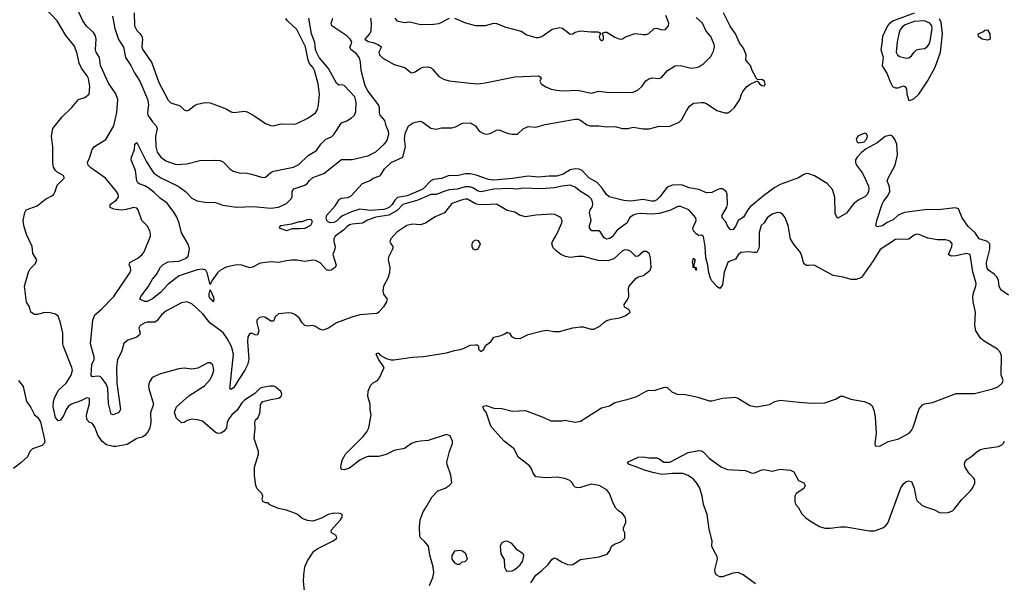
# Model space of a CAD drawing. Header units: inches. Extents: x 1384664 to 1536621, y 460766 to 646467.
# Tile 444 of 488: x 1451398 to 1458898, y 612154 to 616438. Entities that reach past the tile are written whole.
import ezdxf

# ---------------------------------------------------------------- set-up
doc = ezdxf.new("R2010")
doc.units = ezdxf.units.IN
doc.header["$MEASUREMENT"] = 0
doc.layers.add('B4651', color=7, linetype='Continuous')

msp = doc.modelspace()

# ---------------------------------------------------------------- linework, layer by layer
at = {"layer": 'B4651', "color": 5}
for points, elevation in [([(1453567.3, 612090), (1453560.8, 612160.8), (1453562.6, 612210), (1453570, 612271.3), (1453590, 612318), (1453639, 612390), (1453670, 612412.4), (1453785.2, 612470), (1453814, 612490), (1453808.7, 612510), (1453774, 612530), (1453769.3, 612550), (1453842.7, 612630), (1453853.2, 612650), (1453854, 612670), (1453838, 612678), (1453790, 612680.9), (1453748.5, 612671.5), (1453697.5, 612642.5), (1453652.8, 612627.2), (1453630, 612620.9), (1453590, 612623.7), (1453550, 612639.3), (1453514, 612670), (1453498, 612678), (1453430, 612704.5), (1453370, 612715.1), (1453303.2, 612743.2), (1453290, 612758), (1453270, 612758), (1453249, 612770), (1453244, 612790), (1453249, 612810), (1453241.2, 612830), (1453206.7, 612866.7), (1453196.2, 612890), (1453186.6, 612966.6), (1453187.3, 613030), (1453217.2, 613130), (1453217.2, 613150), (1453184.5, 613250), (1453192.3, 613330), (1453189.4, 613370.6), (1453195.3, 613390), (1453215.3, 613410), (1453228.7, 613450), (1453232.5, 613507.5), (1453249, 613530), (1453310, 613547.2), (1453370, 613556.5), (1453389.6, 613570), (1453394, 613590), (1453387, 613607), (1453350, 613640.7), (1453330, 613647.6), (1453306.6, 613646.6), (1453259, 613641), (1453230, 613631.6), (1453188.7, 613591.3), (1453110, 613539.7), (1453090, 613519.7), (1453055, 613465), (1453013.4, 613430), (1452990, 613398), (1452978.7, 613370), (1452972.4, 613330), (1452954.7, 613305.3), (1452930, 613288.4), (1452910, 613286.2), (1452890, 613295.1), (1452790, 613381.3), (1452752.2, 613392.2), (1452710, 613396), (1452674.3, 613385.7), (1452650, 613372), (1452630, 613369.5), (1452590, 613406.6), (1452576.2, 613450), (1452592.7, 613490), (1452686.5, 613573.5), (1452804.5, 613650), (1452850, 613697.3), (1452870, 613741), (1452876.9, 613770), (1452870, 613808.7), (1452850, 613825.2), (1452830, 613825.2), (1452755.8, 613784.2), (1452710, 613777.6), (1452650, 613784.5), (1452610, 613780.7), (1452470, 613741.2), (1452407.1, 613712.9), (1452383.5, 613676.5), (1452378.8, 613650), (1452380.7, 613630), (1452417.3, 613510), (1452395.3, 613444.7), (1452396.9, 613370), (1452389.1, 613330), (1452376.6, 613303.4), (1452350, 613271.2), (1452330, 613260.4), (1452290, 613249.7), (1452215.8, 613204.2), (1452133, 613187), (1452110, 613188.7), (1452060.2, 613200.2), (1452025.7, 613225.7), (1451994, 613274), (1451970, 613335.1), (1451956.8, 613356.8), (1451950, 613365.1), (1451929.7, 613369.7), (1451910, 613394), (1451907.8, 613430), (1451930, 613516), (1451930, 613554), (1451910, 613559.7), (1451863.4, 613536.6), (1451792.2, 613510), (1451770, 613494.8), (1451751.4, 613470), (1451733.7, 613426.3), (1451710, 613389), (1451690, 613382.7), (1451672, 613410), (1451654.2, 613490), (1451656.2, 613530), (1451663.5, 613556.5), (1451690, 613613.4), (1451753.1, 613670), (1451791.2, 613730), (1451800.7, 613770), (1451796.2, 613790), (1451731.6, 613950), (1451727.3, 613970), (1451725.6, 614050), (1451709.6, 614130), (1451690, 614181.2), (1451670, 614196), (1451630, 614205.1), (1451590, 614207.3), (1451530, 614193.2), (1451510, 614193.2), (1451484, 614210), (1451472.5, 614252.5), (1451450, 614288), (1451434, 614410), (1451465.6, 614514.4), (1451479, 614541), (1451517.5, 614582.5), (1451529, 614610), (1451498, 614658), (1451492.3, 614710), (1451450, 614802), (1451429.6, 614870), (1451423.6, 614910), (1451437.6, 614970), (1451446.6, 614990), (1451530, 615021.3), (1451593.6, 615070), (1451642.7, 615097.3), (1451658, 615110), (1451669.4, 615130), (1451683.2, 615176.8), (1451736, 615230), (1451734, 615250), (1451680.3, 615280.3), (1451669.8, 615289.7), (1451655.6, 615315.6), (1451649.7, 615350.3), (1451650.9, 615470), (1451640.4, 615550), (1451649.6, 615610), (1451721, 615699), (1451796, 615770), (1451845.2, 615830), (1451894.7, 615845.3), (1451926, 615870), (1451931, 615929), (1451920.9, 615990), (1451911.9, 616010), (1451869.3, 616069.3), (1451850, 616107.6), (1451836.5, 616176.5), (1451814.9, 616234.9), (1451750, 616317.7), (1451684.2, 616430), (1451590, 616528.5)], 780), ([(1454518.3, 612130), (1454545.3, 612190), (1454552.6, 612230), (1454547.2, 612272.8), (1454522, 612362), (1454511.8, 612430), (1454483.3, 612463.3), (1454452.7, 612490), (1454446, 612506), (1454444.2, 612575.8), (1454449.5, 612630), (1454470, 612691.3), (1454502, 612738), (1454537.5, 612802.5), (1454584, 612850), (1454638, 612870), (1454669.2, 612890.8), (1454688.7, 612911.3), (1454680.9, 612970), (1454655.1, 613050), (1454652.6, 613070), (1454671.5, 613150), (1454694, 613210), (1454695.6, 613230), (1454677, 613270), (1454650, 613278.7), (1454510, 613233.3), (1454450, 613229.6), (1454417.3, 613222.7), (1454382.8, 613210), (1454330, 613174), (1454250, 613157.6), (1454190, 613126.9), (1454130, 613112.8), (1454051.1, 613111.1), (1454030, 613105.4), (1453990, 613085.1), (1453910, 613023), (1453870, 613009.7), (1453850, 613014), (1453842.9, 613030), (1453846, 613050), (1453857.4, 613090), (1453879.7, 613130), (1454015.2, 613264.8), (1454041.4, 613298.6), (1454056.9, 613330), (1454076, 613430), (1454067.3, 613467.3), (1454067.6, 613510), (1454049.8, 613570), (1454052.9, 613610), (1454070, 613652.2), (1454090, 613671.8), (1454123.7, 613690), (1454139.5, 613710), (1454175.3, 613790), (1454130, 613853.2), (1454114, 613890), (1454120.2, 613899.8), (1454130, 613899.1), (1454142.9, 613882.9), (1454190, 613857.4), (1454227.3, 613847.3), (1454248.6, 613848.6), (1454390, 613868.8), (1454473.8, 613873.8), (1454650, 613900.3), (1454710, 613918.7), (1454754, 613926), (1454783.9, 613936.1), (1454830, 613960.5), (1454870, 613962.8), (1454882, 613962), (1454892.7, 613952.7), (1454892, 613930), (1454910, 613912), (1454935.3, 613930), (1454938, 613942), (1454955.3, 613964.7), (1454970, 613971.3), (1454988.7, 613990), (1455010, 614021), (1455065.6, 614034.4), (1455094, 614046), (1455110, 614058), (1455130, 614052), (1455144.7, 614024.7), (1455170, 614012), (1455210, 614011.3), (1455270, 614040.7), (1455370, 614067.3), (1455410, 614073.4), (1455470, 614062.8), (1455510, 614064), (1455610, 614092.7), (1455670, 614100.5), (1455690, 614100.5), (1455750, 614080.7), (1455770, 614080.7), (1455815.9, 614104.1), (1455847.2, 614132.8), (1455870, 614146.8), (1455902, 614158), (1455970, 614168), (1456010, 614182.4), (1456048.7, 614210), (1456038, 614230), (1456003.7, 614250), (1456002.7, 614270), (1456029.5, 614310), (1456037.6, 614330), (1456036.2, 614390), (1456040.9, 614410), (1456090, 614467.3), (1456110, 614480.7), (1456150, 614490.6), (1456201.2, 614530), (1456206.8, 614553.2), (1456203.9, 614623.9), (1456194, 614654), (1456172.8, 614672.8), (1456150, 614673.3), (1456110, 614637.6), (1456090, 614635.1), (1456050, 614674.5), (1456030, 614684.2), (1456010, 614685.1), (1455990, 614677.6), (1455923.5, 614616.4), (1455878.9, 614601.1), (1455803.9, 614603.9), (1455690, 614635.1), (1455650, 614635.9), (1455590, 614628.1), (1455554.5, 614634.5), (1455520.7, 614650), (1455480.9, 614680.9), (1455461.3, 614701.3), (1455451.8, 614730), (1455455.3, 614750), (1455492.3, 614810), (1455526.4, 614890), (1455529.7, 614910), (1455520.5, 614930), (1455510, 614937.2), (1455473.4, 614953.4), (1455450, 614955.9), (1455330, 614948.8), (1455250, 614937.9), (1455203.7, 614950), (1455170, 614973.5), (1455110, 614984.7), (1455030, 615033.3), (1454932.4, 615027.6), (1454890, 615029.9), (1454870, 615036.1), (1454810, 615071.1), (1454790, 615072.2), (1454770, 615067.3), (1454690, 615038.2), (1454633.3, 614966.8), (1454562.2, 614937.8), (1454490, 614888.6), (1454450, 614876.8), (1454390, 614880.4), (1454348, 614870), (1454270, 614818.9), (1454224.9, 614770), (1454217.6, 614750), (1454223.8, 614730), (1454239.3, 614710), (1454239, 614699), (1454238.7, 614690), (1454206.7, 614630), (1454204.9, 614610), (1454216.9, 614550), (1454214.7, 614510), (1454201.3, 614470), (1454170.3, 614410), (1454163.1, 614370), (1454169.1, 614349.1), (1454195.8, 614310), (1454193.1, 614290), (1454170, 614252), (1454130, 614208), (1454118.8, 614201.2), (1453990, 614189.7), (1453927, 614173), (1453810.7, 614130), (1453750, 614088.2), (1453710, 614074.7), (1453681.1, 614081.1), (1453650, 614102.7), (1453630, 614109.3), (1453590, 614103.7), (1453570, 614109.4), (1453550, 614129.3), (1453526.5, 614166.5), (1453493, 614193), (1453470, 614204.5), (1453447, 614207), (1453370, 614198.5), (1453343.8, 614176.2), (1453330, 614142.7), (1453310, 614142), (1453271, 614171), (1453255.4, 614175.4), (1453225.5, 614170), (1453204.9, 614150), (1453203.8, 614130), (1453220.5, 614070), (1453210, 614035.3), (1453190, 614037.2), (1453170, 614049), (1453151.1, 614048.9), (1453136.8, 614023.2), (1453132.8, 613987.2), (1453142.4, 613850), (1453133.6, 613810), (1453113.7, 613770), (1453063.6, 613696.4), (1453030, 613637.6), (1453010, 613621.3), (1452999.6, 613630), (1453000.4, 613650), (1453025.8, 613890), (1453010.4, 613950), (1452978.2, 614010), (1452950, 614049.8), (1452929.8, 614070), (1452847.6, 614127.6), (1452790, 614201.5), (1452710, 614273.3), (1452670, 614289.7), (1452630, 614281.3), (1452510, 614217.6), (1452476.9, 614190), (1452448.8, 614151.2), (1452430, 614134.2), (1452370, 614134), (1452350, 614128.7), (1452315.8, 614110), (1452306.3, 614090), (1452315.8, 614050), (1452310, 614038.9), (1452290, 614021.4), (1452221.3, 613998.7), (1452190, 613972.6), (1452173.7, 613910), (1452142.8, 613850), (1452134.1, 613790), (1452137.3, 613670), (1452165.6, 613470), (1452153.1, 613446.9), (1452110, 613429.8), (1452094.9, 613434.9), (1452075.1, 613515.1), (1452070.5, 613630), (1452059.5, 613659.5), (1452026.1, 613706.1), (1452010, 613720.4), (1451990, 613724.6), (1451950, 613718.3), (1451942.5, 613730), (1451947.2, 613812.8), (1451964, 613850), (1451964.2, 613870), (1451938.5, 613970), (1451955.2, 614150), (1451970.8, 614190), (1452018.7, 614230), (1452115.3, 614330), (1452237.1, 614510), (1452243.8, 614530), (1452242.3, 614550), (1452231.3, 614570), (1452236.2, 614590), (1452297.1, 614622.9), (1452329.8, 614650), (1452345.7, 614670), (1452393.3, 614790), (1452394, 614810), (1452389.3, 614830), (1452367.7, 614867.7), (1452327.6, 614910), (1452300.7, 614990), (1452290, 615002), (1452267.8, 615007.8), (1452208, 614992), (1452170, 614987.5), (1452114.7, 614994.7), (1452087.7, 615007.7), (1452088.3, 615030), (1452134.5, 615065.5), (1452150, 615087), (1452148.9, 615110), (1452136.5, 615130), (1452050.4, 615230.4), (1451938.7, 615310), (1451919.6, 615330), (1451913.6, 615350), (1451933.3, 615390), (1451949.6, 615450), (1451968.9, 615471.1), (1452054.8, 615525.2), (1452116, 615630), (1452137.7, 615730), (1452145.7, 615830), (1452130, 615872.3), (1452074.1, 615954.1), (1452012.3, 616090), (1452005, 616150), (1451980.2, 616190), (1451975.2, 616210), (1451981.3, 616290), (1451975.1, 616315.1), (1451959.2, 616339.2), (1451907.8, 616387.8), (1451878.1, 616430), (1451844.2, 616504.2)], 760), ([(1452270.2, 616490), (1452272.1, 616390), (1452290, 616354.6), (1452315.8, 616330), (1452329.3, 616310), (1452332.6, 616290), (1452328.4, 616230), (1452334.3, 616214.3), (1452405.4, 616110), (1452458.4, 615958.4), (1452530, 615824), (1452550, 615804), (1452621.4, 615781.4), (1452650.7, 615750.7), (1452670, 615744.9), (1452690, 615750.8), (1452730, 615784.9), (1452750, 615794.4), (1452810, 615806.8), (1452850, 615804), (1452970, 615758.4), (1453010, 615736.5), (1453030, 615731.8), (1453110, 615740.5), (1453130, 615735.5), (1453190, 615702.4), (1453270, 615647), (1453310, 615632.2), (1453330, 615630.4), (1453390, 615644.7), (1453490, 615643.1), (1453510, 615648.5), (1453592.8, 615687.2), (1453650, 615727.4), (1453666.4, 615753.6), (1453674.9, 615790), (1453680.7, 615870), (1453670.6, 615950), (1453643, 616050), (1453633.3, 616070), (1453605, 616105), (1453594.6, 616130), (1453575.8, 616230), (1453510, 616362), (1453436.9, 616430), (1453425.9, 616445.9)], 780), ([(1458930, 614339.7), (1458870, 614382), (1458859.1, 614410), (1458852.9, 614452.9), (1458841, 614481), (1458820.8, 614500.8), (1458778.5, 614530), (1458764.2, 614550), (1458761.2, 614590), (1458787.8, 614690), (1458787.1, 614730), (1458769.7, 614750), (1458706.9, 614770), (1458676.1, 614816.1), (1458622.6, 614862.6), (1458575.9, 614930), (1458550, 614998), (1458526.3, 615006.3), (1458390.2, 614989.8), (1458312.1, 614992.1), (1458138, 614970), (1458090, 614950.5), (1458050, 614913.5), (1458005.9, 614894.1), (1457970, 614869.1), (1457930, 614861.6), (1457918, 614870), (1457925.6, 614910), (1457967.3, 615032.7), (1457980.8, 615059.2), (1458010, 615097.3), (1458024.5, 615130), (1458024.1, 615164.1), (1458006.6, 615210), (1458012.3, 615230), (1458066, 615330), (1458083, 615410), (1458078, 615490), (1458064.4, 615524.4), (1458046.6, 615550), (1458030, 615559.7), (1457990, 615548), (1457930, 615499.8), (1457845.4, 615454.6), (1457810, 615426.4), (1457776, 615390), (1457763, 615370), (1457763.8, 615350), (1457772.4, 615330), (1457817.6, 615270), (1457840.9, 615220.9), (1457862.4, 615170), (1457866.4, 615150), (1457862.6, 615130), (1457852.2, 615107.8), (1457834.9, 615090), (1457790, 615066.6), (1457750, 615035.8), (1457696, 614964), (1457630, 614926.6), (1457619.3, 614939.3), (1457610, 614962), (1457606.9, 615086.9), (1457590, 615143.7), (1457547.3, 615190), (1457452.3, 615250), (1457410, 615265), (1457390, 615265.7), (1457370, 615259.8), (1457330, 615232.6), (1457190, 615183.2), (1457150, 615160.4), (1457063.8, 615096.2), (1456960.5, 615010), (1456943.1, 614990), (1456910, 614933.5), (1456871.2, 614908.8), (1456850, 614862), (1456830, 614837.4), (1456810, 614841), (1456790, 614868.3), (1456777.7, 614897.7), (1456749.7, 614930), (1456748.8, 614950), (1456784.5, 615010), (1456789.8, 615030), (1456787.4, 615110), (1456779.7, 615130), (1456750, 615148.7), (1456730, 615149.8), (1456714.8, 615145.2), (1456670, 615122.2), (1456630, 615119.3), (1456570, 615145.3), (1456497.8, 615157.8), (1456440.1, 615180.1), (1456370, 615178.9), (1456330, 615162.9), (1456274.7, 615090), (1456250, 615066.3), (1456230, 615055.8), (1456210, 615054.9), (1456147.6, 615067.6), (1456050, 615056.9), (1456000.7, 615060.7), (1455887.3, 615090), (1455866.5, 615106.5), (1455834.8, 615154.8), (1455797.3, 615197.3), (1455733.7, 615233.7), (1455683.1, 615290), (1455659, 615299), (1455630, 615301), (1455590, 615293.7), (1455538.2, 615261.8), (1455490, 615246.1), (1455430, 615247.2), (1455350, 615239.8), (1455270, 615246), (1455151.4, 615228.6), (1455010, 615214.9), (1454970, 615220.2), (1454874.1, 615254.1), (1454830, 615263.1), (1454790, 615264.5), (1454730, 615249.9), (1454670, 615250.5), (1454610, 615228.4), (1454550, 615221.4), (1454529.3, 615210.7), (1454470, 615150.8), (1454450, 615139.7), (1454350, 615097.1), (1454276.9, 615083.1), (1454256, 615064), (1454235.1, 615030), (1454213.5, 615010), (1454190, 614998.2), (1454170, 614992.4), (1454070, 614985.1), (1453990, 614996), (1453925, 614975), (1453856.4, 614943.6), (1453835.2, 614930), (1453810, 614903.9), (1453790, 614893.6), (1453766, 614890), (1453750, 614895.6), (1453736.4, 614910), (1453731.7, 614930), (1453737.6, 614950), (1453800, 615020), (1453832.8, 615070), (1453850, 615079), (1453896.7, 615083.2), (1453923.4, 615096.6), (1454008.7, 615191.3), (1454066.9, 615213.1), (1454091.3, 615230), (1454140.5, 615250), (1454150, 615257.4), (1454177.4, 615302.6), (1454228.2, 615350), (1454315.6, 615390), (1454336.8, 615470), (1454328.6, 615530), (1454333.3, 615570), (1454359.1, 615630), (1454389.5, 615650.5), (1454410, 615657.1), (1454450, 615664.6), (1454470, 615655.3), (1454530, 615612), (1454570, 615604.2), (1454610, 615613.6), (1454690, 615614), (1454717.6, 615622.4), (1454770, 615650.3), (1454830, 615651.8), (1454871, 615630), (1454897.1, 615590), (1454930, 615571.3), (1454950, 615565.6), (1454982, 615570), (1455030, 615596.5), (1455050, 615598.9), (1455110, 615574.2), (1455150, 615566.5), (1455190, 615567.3), (1455232.9, 615607.1), (1455270, 615623.8), (1455330, 615619.5), (1455399.7, 615640.3), (1455630, 615679.6), (1455650, 615680.3), (1455670, 615672.8), (1455717, 615637), (1455744.7, 615630), (1455810, 615629.6), (1455870, 615622.6), (1455930, 615625.5), (1455990, 615608.6), (1456030, 615610.1), (1456070, 615619.4), (1456146.9, 615606.8), (1456192.2, 615607.8), (1456270, 615626.5), (1456330, 615623.7), (1456350, 615627.5), (1456421.6, 615658.4), (1456442, 615678), (1456476.3, 615743.7), (1456500.4, 615779.6), (1456530, 615802.4), (1456590, 615808.4), (1456610, 615806), (1456630, 615799.3), (1456706.8, 615746.8), (1456770, 615729.1), (1456790.7, 615729.3), (1456815.8, 615744.2), (1456842.9, 615770), (1456882.9, 615830), (1456895.6, 615870), (1456907.3, 615890), (1456937.6, 615930), (1456955.6, 615944.4), (1457010, 615968.8), (1457023.7, 615963.7), (1457031.8, 615950), (1457050, 615936.1), (1457070, 615934), (1457076.8, 615950), (1457070, 615969.6), (1457050, 615981.5), (1457020.1, 615980.1), (1457010, 615991.2), (1456975.9, 616050), (1456964.7, 616090), (1456929.2, 616129.3), (1456930.4, 616170), (1456910, 616220.8), (1456880.9, 616260.9), (1456849.9, 616330), (1456809.6, 616389.6), (1456759.4, 616490)], 720), ([(1458210, 616488.6), (1458052.8, 616430), (1458025.5, 616410), (1458008.1, 616390), (1457969, 616310), (1457965.9, 616254.1), (1457957.5, 616210), (1457974.5, 616150), (1457966.7, 616090), (1457970, 616080.4), (1458004, 616030), (1458030, 615958.8), (1458046.4, 615930), (1458070, 615918.7), (1458090, 615919.5), (1458130, 615935.3), (1458140.7, 615930), (1458151.4, 615911.4), (1458154.9, 615870), (1458170, 615822), (1458190, 615826.8), (1458210, 615838), (1458245.6, 615870), (1458312.6, 615970), (1458370, 616075.3), (1458410.7, 616190), (1458425.9, 616330), (1458416.2, 616416.2), (1458403.2, 616443.2)], 720), ([(1452104.5, 616464.5), (1452121.7, 616370), (1452150, 616286.7), (1452187.5, 616227.5), (1452204.1, 616150), (1452245.5, 616090), (1452272.6, 616032.6), (1452312.9, 615970), (1452372.1, 615832.1), (1452379.8, 615790), (1452372.3, 615730), (1452374.8, 615710), (1452410, 615660.2), (1452438.6, 615630), (1452445.4, 615610), (1452432.3, 615547.7), (1452434, 615470), (1452446, 615430), (1452473.8, 615390), (1452510, 615363.2), (1452590, 615335.9), (1452670, 615339.1), (1452770, 615364.9), (1452888.7, 615368.7), (1452924.4, 615364.4), (1452950, 615352.7), (1453000.5, 615300.5), (1453025.2, 615285.2), (1453070, 615272), (1453130, 615269.1), (1453162.8, 615262.8), (1453250, 615235.5), (1453270, 615239.1), (1453310, 615275.5), (1453330, 615285.5), (1453484.4, 615315.6), (1453523.9, 615336.1), (1453595.7, 615404.3), (1453658.4, 615441.6), (1453691, 615490), (1453730, 615528.9), (1453773.1, 615546.9), (1453790, 615562.6), (1453850, 615652), (1453890, 615667), (1453926, 615690), (1453948, 615710), (1453957.5, 615737.5), (1453960.4, 615810), (1453950.7, 615850), (1453870, 615935.8), (1453850, 615941.3), (1453830, 615939.7), (1453810, 615954.7), (1453750, 616066.6), (1453679.1, 616150), (1453657.5, 616190), (1453651.2, 616210), (1453645.2, 616265.2), (1453619.5, 616330), (1453601.6, 616450)], 760), ([(1455292.1, 612150), (1455330, 612209.2), (1455376, 612244), (1455422.9, 612290), (1455450, 612326.8), (1455470, 612340.7), (1455490, 612333.4), (1455530, 612308), (1455570, 612290.6), (1455590, 612287.3), (1455610, 612290.7), (1455670, 612326.8), (1455812.3, 612347.7), (1455872, 612368), (1455890, 612392), (1455909.3, 612430.7), (1455933.6, 612446.4), (1455978, 612462), (1456008, 612490), (1456008, 612530), (1455998, 612550), (1455998, 612570), (1456015.3, 612610), (1456015.3, 612630), (1456009, 612650), (1455990, 612679), (1455958, 612698), (1455938, 612718), (1455917.5, 612757.5), (1455891.4, 612831.4), (1455870, 612859), (1455811.7, 612891.7), (1455750, 612901.2), (1455670, 612875.1), (1455650, 612872.7), (1455630, 612879.3), (1455617.2, 612890), (1455609.3, 612910), (1455589.2, 612930), (1455550, 612944.2), (1455490, 612955.1), (1455410, 612949.7), (1455330, 612957.2), (1455310, 612984), (1455296.9, 613016.9), (1455280.7, 613040.7), (1455202.1, 613102.1), (1455190, 613116.9), (1455163.1, 613170), (1455088.1, 613228.1), (1454993.2, 613333.2), (1454984, 613350), (1454952, 613450), (1454932.7, 613470), (1454925.2, 613490), (1454930, 613494.8), (1454950, 613499.3), (1455010, 613480.5), (1455070, 613477), (1455150, 613456), (1455250, 613461.3), (1455391.3, 613410), (1455444.7, 613384.7), (1455530, 613383.8), (1455550, 613388.2), (1455630, 613372.2), (1455670, 613381.1), (1455830, 613481.7), (1455890, 613498.7), (1455930, 613523.7), (1456032.7, 613547.3), (1456098, 613570), (1456170, 613610.6), (1456190, 613616.3), (1456230, 613614), (1456310, 613640.7), (1456330, 613637.3), (1456365.1, 613605.1), (1456405.5, 613585.5), (1456470, 613584.4), (1456563.4, 613563.4), (1456650, 613535.5), (1456670, 613535.5), (1456750, 613555.5), (1456850, 613563), (1456873.5, 613553.5), (1456959.9, 613499.9), (1457010, 613490.4), (1457108.2, 613508.2), (1457150, 613530.4), (1457190, 613541.3), (1457335.5, 613524.5), (1457430, 613519.1), (1457530, 613520.7), (1457612.7, 613547.3), (1457648.9, 613571.1), (1457668.9, 613571.1), (1457727.9, 613547.9), (1457830.5, 613530.5), (1457873.2, 613513.2), (1457890, 613498), (1457904.5, 613464.5), (1457912.8, 613412.8), (1457920.7, 613290), (1457912, 613212), (1457914, 613194), (1457950, 613191.3), (1458013.6, 613226.4), (1458094.1, 613245.9), (1458172.3, 613290), (1458189.7, 613310.3), (1458203.5, 613336.5), (1458250, 613474.8), (1458274.5, 613505.5), (1458290, 613512.7), (1458350, 613523.7), (1458530, 613590.4), (1458670, 613590.8), (1458810, 613627.3), (1458854.2, 613645.8), (1458882, 613670), (1458889, 613690), (1458874.1, 613734.1), (1458877.4, 613877.4), (1458866.6, 613906.6), (1458845.1, 613930), (1458743.6, 613990), (1458719.7, 614010), (1458682, 614070), (1458672.9, 614112.9), (1458677.4, 614210), (1458659.3, 614290), (1458658, 614330), (1458662.4, 614357.6), (1458681.8, 614410), (1458683.1, 614430), (1458658, 614518), (1458636.4, 614650), (1458610, 614657.4), (1458530, 614639.8), (1458498.2, 614638.2), (1458482.2, 614642.2), (1458473.6, 614650), (1458496.8, 614710), (1458499.7, 614730), (1458488.3, 614748.3), (1458470, 614757.4), (1458450, 614761.7), (1458390, 614762), (1458315.2, 614775.2), (1458250, 614803), (1458230, 614805.6), (1458210, 614798.4), (1458170, 614767.6), (1458156.2, 614763.8), (1458090, 614767.8), (1458070, 614765.1), (1457951.7, 614688.3), (1457899.4, 614600.6), (1457810, 614475.1), (1457770, 614459.6), (1457730, 614458.4), (1457670, 614477.4), (1457593.2, 614490), (1457450, 614569.4), (1457405.1, 614565.1), (1457390, 614566.6), (1457376.2, 614576.2), (1457367, 614590), (1457356.6, 614636.6), (1457345.1, 614665.1), (1457292.1, 614732.1), (1457269.5, 614769.5), (1457251.5, 614870), (1457229.6, 614930), (1457210, 614955.6), (1457190, 614967.6), (1457169.6, 614969.6), (1457130, 614956.4), (1457090.3, 614930), (1457068.2, 614891.8), (1457046, 614870), (1457030, 614818), (1457030.2, 614709.8), (1457026.3, 614690), (1457013.7, 614666.3), (1456990, 614664), (1456950, 614671.5), (1456890, 614664.7), (1456870, 614646.9), (1456850, 614613.6), (1456802.7, 614597.3), (1456790.9, 614589.1), (1456764.6, 614515.4), (1456750, 614419.5), (1456730, 614392), (1456710, 614403.6), (1456670, 614448.4), (1456660.7, 614470), (1456647.9, 614510), (1456639.8, 614570), (1456623.8, 614623.8), (1456619.9, 614710), (1456607.3, 614787.3), (1456590, 614797.4), (1456570, 614793.6), (1456550, 614807.6), (1456529.7, 614830), (1456524, 614850), (1456551.1, 614910), (1456548, 614930), (1456495.6, 614990), (1456430, 615015.1), (1456410, 615015.6), (1456350, 614985.3), (1456270, 614961.9), (1456210, 614957.3), (1456130, 614962), (1456090, 614956.2), (1456070, 614948.6), (1456043.1, 614930), (1456025.3, 614890), (1455950, 614835.1), (1455910, 614784.2), (1455890, 614770.9), (1455870, 614767.2), (1455850, 614777.4), (1455821, 614821), (1455810, 614829.6), (1455755.3, 614830), (1455738, 614850), (1455738.3, 614870), (1455749.8, 614910), (1455738.2, 614970), (1455744.4, 614990), (1455758.7, 615010), (1455763.7, 615030), (1455761.5, 615050), (1455752.4, 615070), (1455731.9, 615091.9), (1455670.4, 615130.4), (1455630, 615162.9), (1455590, 615177), (1455530.5, 615170.5), (1455470, 615156.8), (1455370, 615149.8), (1455230, 615155), (1455190, 615146.9), (1455130, 615152.6), (1455010, 615146.4), (1454910, 615127.1), (1454890, 615133.2), (1454850, 615158.5), (1454824.5, 615164.5), (1454790, 615165.4), (1454730, 615147.7), (1454670, 615142.5), (1454644.2, 615135.8), (1454570, 615106.1), (1454530, 615106), (1454430, 615064.6), (1454316.8, 615030), (1454274.3, 614985.7), (1454210, 614949.3), (1454110, 614933.3), (1454047.9, 614912.1), (1454010, 614889), (1453930, 614879.8), (1453910, 614875), (1453890, 614861), (1453864.4, 614835.6), (1453800.2, 614790), (1453791.2, 614770), (1453791, 614750), (1453799.7, 614710), (1453797.3, 614690), (1453783.1, 614650), (1453808.7, 614570), (1453801.3, 614550), (1453770, 614529.7), (1453750, 614527.6), (1453734.3, 614534.3), (1453685.4, 614585.4), (1453650, 614603.5), (1453630, 614606), (1453570, 614596), (1453510, 614605.7), (1453470, 614606.5), (1453430, 614602.9), (1453370, 614589.8), (1453313.8, 614593.8), (1453250, 614587.6), (1453230, 614583.6), (1453170, 614553.7), (1453150, 614548.6), (1453090, 614568.3), (1453050, 614570.3), (1452970, 614552.4), (1452928.3, 614531.7), (1452905.9, 614510), (1452861.7, 614450), (1452850, 614422), (1452825.8, 614510), (1452814.6, 614530), (1452790, 614537.3), (1452750, 614533.4), (1452612.1, 614487.9), (1452530, 614423.5), (1452470, 614360.3), (1452410, 614312.4), (1452370, 614291.6), (1452350, 614292), (1452314, 614310), (1452320.9, 614330), (1452376.1, 614403.9), (1452410, 614461.3), (1452441.3, 614498.7), (1452470, 614554.7), (1452490, 614572.9), (1452530, 614594.5), (1452610, 614600.1), (1452660.9, 614619.1), (1452682.3, 614637.7), (1452692.2, 614690), (1452682.7, 614722.7), (1452630, 614815.8), (1452612.4, 614887.6), (1452593.8, 614933.8), (1452571.8, 614971.8), (1452520.8, 615040.8), (1452470, 615075.8), (1452423.2, 615123.2), (1452377.8, 615157.8), (1452350, 615173.8), (1452307.5, 615187.5), (1452296.6, 615196.6), (1452290.8, 615210.8), (1452280.6, 615290), (1452248.3, 615370), (1452250, 615391.3), (1452271.5, 615450), (1452275.1, 615490), (1452290, 615503), (1452360.2, 615360.2), (1452405.9, 615285.9), (1452420.7, 615270), (1452473.7, 615233.7), (1452604.2, 615170), (1452660.5, 615130), (1452710, 615078.7), (1452750, 615058.4), (1452808.5, 615048.5), (1452890, 615046.7), (1452946.3, 615026.3), (1453050, 615011.3), (1453176.4, 615016.4), (1453310, 615003.2), (1453370, 615011), (1453430, 615039.2), (1453462.3, 615070), (1453472.6, 615090), (1453473.5, 615130), (1453485.1, 615150), (1453570, 615177.9), (1453587.1, 615190), (1453605.5, 615214.5), (1453630, 615235.9), (1453714.6, 615265.4), (1453850, 615374), (1453930, 615373.2), (1454050, 615401.1), (1454110, 615431.6), (1454174, 615490), (1454190.7, 615510), (1454203.1, 615536.9), (1454209.8, 615569.8), (1454207, 615587), (1454188.4, 615630), (1454178, 615670), (1454144.2, 615710), (1454138.2, 615730), (1454139.3, 615770), (1454131, 615790), (1454050, 615896.4), (1454030, 615933.3), (1453998.8, 616050), (1453994.7, 616114.7), (1453986.4, 616146.4), (1453960.1, 616180.1), (1453920.9, 616210), (1453912.3, 616230), (1453923.7, 616250), (1453927.6, 616270), (1453915.4, 616290), (1453890, 616315.8), (1453774.3, 616390), (1453770.9, 616410), (1453782.7, 616450)], 740), ([(1454068.8, 616448.8), (1454075.6, 616410), (1454071.5, 616348.5), (1454062, 616330), (1454026.8, 616290), (1454052.7, 616272.7), (1454090, 616265.3), (1454126.8, 616250), (1454153.4, 616230), (1454134, 616190), (1454138.8, 616170), (1454165.1, 616145.1), (1454250, 616097.3), (1454332.8, 616072.8), (1454376.1, 616036.1), (1454390, 616032.7), (1454410, 616040.4), (1454450, 616068.8), (1454470, 616077.3), (1454510, 616079.5), (1454531.5, 616071.5), (1454542, 616062), (1454590, 616004), (1454625.2, 615985.2), (1454670, 615973), (1454830, 615953.4), (1454890, 615950.3), (1454943.5, 615956.5), (1455170, 616002.7), (1455350.2, 616010.2), (1455362.8, 616002.8), (1455370.7, 615990.7), (1455361, 615970), (1455370.8, 615950), (1455406, 615926), (1455447.3, 615910), (1455490, 615900.2), (1455530, 615896.5), (1455650, 615902), (1455750, 615877.1), (1455810, 615893), (1455870, 615884.9), (1456050, 615883.1), (1456070, 615884.9), (1456110, 615904.9), (1456136.9, 615930), (1456166.7, 615973.3), (1456190, 615988.5), (1456215.1, 615995.1), (1456270, 615990.5), (1456290, 616000.5), (1456331.6, 616050), (1456390, 616086.5), (1456430, 616088.8), (1456512, 616068), (1456550, 616073), (1456570, 616079.3), (1456610, 616103.1), (1456661.3, 616158.7), (1456682.3, 616197.7), (1456690.5, 616229.5), (1456688, 616250), (1456661.2, 616310), (1456626.7, 616350), (1456599.5, 616410), (1456550, 616455.3)], 740), ([(1454255.6, 616450), (1454270, 616428), (1454330, 616416.5), (1454370, 616421.6), (1454450, 616401.7), (1454550, 616403.1), (1454592.4, 616407.6), (1454671.7, 616448.3)], 760), ([(1454710, 616450.4), (1454794.7, 616414.7), (1454870, 616394.6), (1454945.6, 616394.4), (1455010, 616410.4), (1455030, 616407.7), (1455101.3, 616381.3), (1455218.8, 616350), (1455261.3, 616321.3), (1455330, 616302.4), (1455350, 616302.4), (1455375.3, 616310), (1455454.5, 616365.5), (1455510, 616377), (1455532.5, 616372.5), (1455590, 616328), (1455610, 616330.4), (1455630, 616341.6), (1455670, 616353.4), (1455750, 616344), (1455805.4, 616345.4), (1455818, 616338), (1455822, 616330), (1455811, 616310), (1455816, 616290), (1455830, 616276), (1455844, 616290), (1455845.2, 616310), (1455838, 616330), (1455842, 616338), (1455856.4, 616343.6), (1455870, 616342.8), (1455930, 616303.7), (1455970, 616290.4), (1455990, 616293), (1456013.4, 616306.6), (1456086.2, 616333.8), (1456150, 616323.7), (1456170, 616325.3), (1456190, 616332.4), (1456230, 616370.5), (1456250, 616372.4), (1456290, 616359.6), (1456315.9, 616364.1), (1456340.5, 616390), (1456342, 616410), (1456318.3, 616470)], 760), ([(1451387.7, 613690), (1451423.8, 613643.8), (1451450, 613530.7), (1451481.1, 613490), (1451511.6, 613430), (1451532.4, 613412.4), (1451555.3, 613375.3), (1451590.1, 613230), (1451585.5, 613210), (1451570, 613195.9), (1451495.8, 613170), (1451476.4, 613150), (1451457.3, 613110), (1451410, 613066.6), (1451350, 613021.2)], 780), ([(1457002.9, 612142.9), (1456909.7, 612210), (1456870, 612228), (1456830, 612222.6), (1456750, 612196.4), (1456730, 612195.6), (1456703.7, 612210), (1456694.5, 612230), (1456693.6, 612250), (1456712.8, 612330), (1456711.3, 612350), (1456687, 612390), (1456669.5, 612430), (1456672.3, 612470), (1456650, 612558), (1456635.5, 612670), (1456605.4, 612745.4), (1456597.4, 612810), (1456579.2, 612870), (1456556.8, 612910), (1456530, 612938.8), (1456490, 612968.1), (1456450, 612983.5), (1456370, 612983.5), (1456290, 612975.1), (1456210, 612993), (1456150, 613009.8), (1456094, 613034), (1456039, 613050), (1456028, 613070), (1456110, 613108), (1456149.6, 613110.4), (1456190, 613101.6), (1456250, 613102), (1456270, 613094), (1456304.7, 613070), (1456350, 613068.4), (1456490, 613142), (1456570, 613157.6), (1456590, 613155.8), (1456606.1, 613146.1), (1456650, 613099.5), (1456743.8, 613030), (1456790, 613012.9), (1456926.2, 613006.2), (1456970, 612987.7), (1456990, 612984), (1457050, 613010.7), (1457066.8, 613013.2), (1457130, 613001.6), (1457190, 613015.5), (1457270, 613007.3), (1457294.2, 612994.2), (1457330.4, 612930.4), (1457370.2, 612910.3), (1457382, 612890), (1457370.9, 612869.1), (1457312, 612830), (1457301.7, 612810), (1457301.3, 612770), (1457308.2, 612750), (1457327.3, 612727.3), (1457356, 612676), (1457386, 612646), (1457420.3, 612620.3), (1457490, 612579.3), (1457530, 612566), (1457570, 612566), (1457650, 612576.4), (1457690, 612575.8), (1457870, 612545.2), (1457910, 612546.7), (1457971.6, 612570), (1457994.5, 612585.5), (1458010, 612604.9), (1458110, 612874), (1458130, 612904.9), (1458150, 612920.5), (1458170, 612927.7), (1458190, 612922.8), (1458197.1, 612910), (1458212, 612870), (1458227.2, 612790), (1458234.4, 612774.4), (1458270, 612742.4), (1458290, 612730.4), (1458366, 612706), (1458410, 612683.1), (1458470, 612686), (1458502, 612698), (1458516, 612710), (1458574.9, 612785.1), (1458641.2, 612850), (1458656, 612870), (1458673.2, 612910), (1458673.8, 612933.8), (1458663.7, 612950), (1458630, 612982), (1458598.7, 613030), (1458593.6, 613050), (1458596.2, 613070), (1458611.1, 613088.9), (1458650, 613113.4), (1458690.7, 613149.3), (1458715.3, 613164.7), (1458746.3, 613173.7), (1458852.2, 613187.8), (1458878.9, 613201.1), (1458889.3, 613210), (1458899.3, 613230)], 720)]:
    msp.add_lwpolyline(points, dxfattribs=dict(at, elevation=elevation))
for points, elevation in [([(1458290, 616428.4), (1458210, 616424.6), (1458142.5, 616397.5), (1458119.9, 616380.1), (1458102.7, 616357.3), (1458093.1, 616330), (1458082, 616270), (1458074.2, 616190), (1458083, 616170), (1458098.6, 616158.6), (1458150, 616144.6), (1458170, 616147.3), (1458190, 616161.7), (1458210, 616189.2), (1458230, 616207), (1458250, 616213.7), (1458290, 616217.1), (1458310, 616231.1), (1458323, 616250), (1458333.5, 616273.5), (1458348.4, 616370), (1458346, 616390), (1458331.1, 616411.1)], 740), ([(1458770, 616281.6), (1458730, 616289.6), (1458700.9, 616310), (1458698, 616330), (1458735.3, 616344.7), (1458750, 616359.1), (1458770, 616360.5), (1458788.5, 616330), (1458790, 616289)], 680), ([(1457832.7, 615572.7), (1457782, 615550), (1457768.4, 615530), (1457773.4, 615510), (1457790, 615501.1), (1457830, 615506.7), (1457849.5, 615530), (1457854.5, 615550), (1457849.2, 615569.2)], 720), ([(1453530, 614844.1), (1453474.1, 614845.9), (1453430, 614830.9), (1453376, 614850), (1453379, 614861), (1453388, 614870), (1453470, 614884.4), (1453530, 614902.2), (1453550, 614900.2), (1453590, 614916.5), (1453610, 614920.2), (1453616.5, 614916.5), (1453622.7, 614910), (1453624.3, 614890), (1453611.8, 614870), (1453570, 614848.1)], 720), ([(1454870, 614759), (1454852, 614750), (1454842, 614730), (1454842, 614710), (1454850, 614694), (1454870, 614684.7), (1454890, 614692), (1454908.7, 614730), (1454893.6, 614753.6)], 780), ([(1456550, 614528.7), (1456546, 614546), (1456529, 614550), (1456528.7, 614570), (1456522, 614590), (1456530, 614622), (1456542, 614610), (1456532, 614572), (1456534, 614554), (1456550, 614552)], 740), ([(1452870, 614289.7), (1452863.5, 614303.5), (1452850, 614311.6), (1452842.3, 614330), (1452841.4, 614350), (1452850, 614381), (1452874.3, 614325.7), (1452877.2, 614302.8)], 740), ([(1455110, 612467.1), (1455090, 612465.7), (1455067.7, 612452.3), (1455058.3, 612430), (1455061.6, 612370), (1455087.7, 612327.7), (1455091, 612270), (1455102.8, 612242.8), (1455110, 612238), (1455150, 612241), (1455170, 612251.3), (1455210, 612287.3), (1455230, 612318), (1455237, 612357), (1455233.2, 612370), (1455190, 612398), (1455145.6, 612450)], 760), ([(1454750, 612397), (1454710, 612392), (1454690, 612358), (1454690.8, 612330), (1454710, 612302.8), (1454730, 612291.3), (1454750, 612292), (1454769.1, 612310.9), (1454790, 612312), (1454808, 612330), (1454796, 612370), (1454770, 612392)], 760)]:
    msp.add_lwpolyline(points, close=True, dxfattribs=dict(at, elevation=elevation))

doc.saveas('drawing.dxf')
